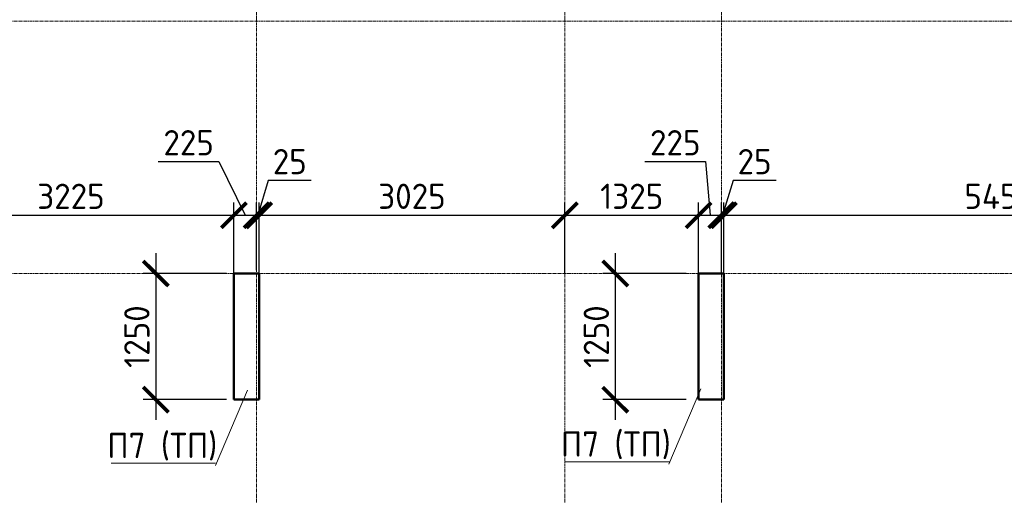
# Model space of a CAD drawing. Header units: millimetres. Extents: x 247266 to 730847, y -636031 to 10052.
# Tile 309 of 330: x 473681 to 483426, y -49689 to -44976. Entities that reach past the tile are written whole.
import ezdxf

# ---------------------------------------------------------------- set-up
doc = ezdxf.new("R2010")
doc.units = ezdxf.units.MM
doc.linetypes.add('______5', pattern=[1100, 800, -100, 100, -100])
doc.linetypes.add('осевая', pattern=[50.8, 31.75, -6.35, 6.35, -6.35])
for name, color, linetype, lineweight in [('Конструкции 0.5', 7, 'Continuous', 50), ('Надписи', 7, 'Continuous', 18), ('Оси', 7, '______5', 18)]:
    doc.layers.add(name, color=color, linetype=linetype, lineweight=lineweight)
doc.layers.add('РАЗМЕРЫ', color=7, linetype='Continuous')
doc.styles.add('GOST-2.304_Type-B', font='GOST_Common.ttf')
doc.dimstyles.new('СПДС', dxfattribs={"dimscale": 100, "dimtxt": 2.5, "dimasz": 2.5, "dimexe": 1.25, "dimexo": 0, "dimtad": 1, "dimdec": 0, "dimtxsty": 'GOST-2.304_Type-B', "dimblk": 'ARCHTICK', "dimcen": 2.5, "dimdle": 2, "dimadec": 0, "dimazin": 2, "dimtfac": 0.75, "dimtdec": 0, "dimtmove": 1, "dimatfit": 3, "dimfxl": 1, "dimtolj": 1, "dimarcsym": 1})

# ---------------------------------------------------------------- blocks, each defined once
blk = doc.blocks.new('оси 2.2-2.3')
at = {"layer": 'Оси', "color": 16, "linetype": 'осевая', "lineweight": 0, "transparency": 33554687}
for p, q in [((491254.9, -104267.9), (491254.9, -134893.5)), ((494304.9, -104267.9), (494304.9, -134893.5)), ((495854.9, -104267.9), (495854.9, -134893.5)), ((468076.3, -119495.4), (524372.9, -119495.4)), ((468076.3, -121995.4), (524372.9, -121995.4))]:
    blk.add_line(p, q, dxfattribs=at)
blk = doc.blocks.new('_ArchTick')
at = {"color": 0, "linetype": 'ByBlock', "const_width": 0.15}
blk.add_lwpolyline([(-0.5, -0.5), (0.5, 0.5)], dxfattribs=at)
blk = doc.blocks.new('*D1862')
at = {"layer": 'DEFPOINTS', "color": 0, "ltscale": 100}
for p in [(475800.8, -46913.4), (472576, -47490.6), (475800.8, -47490.6)]:
    blk.add_point(p, dxfattribs=at)
at = {"layer": 'РАЗМЕРЫ', "color": 0, "lineweight": -2}
for p, q in [((472576, -47490.6), (472576, -46788.4)), ((475800.8, -47490.6), (475800.8, -46788.4)), ((472376, -46913.4), (476000.8, -46913.4))]:
    blk.add_line(p, q, dxfattribs=at)
at = {"layer": 'РАЗМЕРЫ', "color": 0, "lineweight": -2, "ltscale": 100, "xscale": 250, "yscale": 250, "zscale": 250, "rotation": 180}
blk.add_blockref('_ArchTick', (472576, -46913.4), dxfattribs=at)
at = {"layer": 'РАЗМЕРЫ', "color": 0, "lineweight": -2, "ltscale": 100, "xscale": 250, "yscale": 250, "zscale": 250}
blk.add_blockref('_ArchTick', (475800.8, -46913.4), dxfattribs=at)
at = {"layer": 'РАЗМЕРЫ', "color": 0, "lineweight": 0, "ltscale": 100, "insert": (474188.4, -46725.7), "char_height": 250, "attachment_point": 5, "style": 'GOST-2.304_Type-B'}
blk.add_mtext('\\A1;3225', dxfattribs=at)
blk = doc.blocks.new('*D1863')
at = {"layer": 'DEFPOINTS', "color": 0, "ltscale": 100}
for p in [(476026, -46913.4), (475800.8, -47490.6), (476026, -47458)]:
    blk.add_point(p, dxfattribs=at)
at = {"layer": 'РАЗМЕРЫ', "color": 0, "lineweight": -2}
for p, q in [((475052.8, -46382.1), (475653.3, -46382.1)), ((475653.3, -46382.1), (475913.4, -46913.4)), ((475800.8, -47490.6), (475800.8, -46788.4)), ((476026, -47458), (476026, -46788.4)), ((475600.8, -46913.4), (476226, -46913.4))]:
    blk.add_line(p, q, dxfattribs=at)
at = {"layer": 'РАЗМЕРЫ', "color": 0, "lineweight": -2, "ltscale": 100, "xscale": 250, "yscale": 250, "zscale": 250, "rotation": 180}
blk.add_blockref('_ArchTick', (475800.8, -46913.4), dxfattribs=at)
at = {"layer": 'РАЗМЕРЫ', "color": 0, "lineweight": -2, "ltscale": 100, "xscale": 250, "yscale": 250, "zscale": 250}
blk.add_blockref('_ArchTick', (476026, -46913.4), dxfattribs=at)
at = {"layer": 'РАЗМЕРЫ', "color": 0, "lineweight": 0, "ltscale": 100, "insert": (475353.1, -46194.5), "char_height": 250, "attachment_point": 5, "style": 'GOST-2.304_Type-B'}
blk.add_mtext('\\A1;225', dxfattribs=at)
blk = doc.blocks.new('*D1864')
at = {"layer": 'DEFPOINTS', "color": 0, "ltscale": 100}
for p in [(476050.8, -46913.4), (476026, -47458), (476050.8, -47490.6)]:
    blk.add_point(p, dxfattribs=at)
at = {"layer": 'РАЗМЕРЫ', "color": 0, "lineweight": -2}
for p, q in [((476141.6, -46569.5), (476038.4, -46913.4)), ((476566.9, -46569.5), (476141.6, -46569.5)), ((476026, -47458), (476026, -46788.4)), ((476050.8, -47490.6), (476050.8, -46788.4)), ((475826, -46913.4), (476250.8, -46913.4))]:
    blk.add_line(p, q, dxfattribs=at)
at = {"layer": 'РАЗМЕРЫ', "color": 0, "lineweight": -2, "ltscale": 100, "xscale": 250, "yscale": 250, "zscale": 250}
blk.add_blockref('_ArchTick', (476026, -46913.4), dxfattribs=at)
at = {"layer": 'РАЗМЕРЫ', "color": 0, "lineweight": -2, "ltscale": 100, "xscale": 250, "yscale": 250, "zscale": 250, "rotation": 180}
blk.add_blockref('_ArchTick', (476050.8, -46913.4), dxfattribs=at)
at = {"layer": 'РАЗМЕРЫ', "color": 0, "lineweight": 0, "ltscale": 100, "insert": (476354.2, -46381.9), "char_height": 250, "attachment_point": 5, "style": 'GOST-2.304_Type-B'}
blk.add_mtext('\\A1;25', dxfattribs=at)
blk = doc.blocks.new('*D1865')
at = {"layer": 'DEFPOINTS', "color": 0, "ltscale": 100}
for p in [(479076, -46913.4), (476050.8, -47490.6), (479076, -47490.6)]:
    blk.add_point(p, dxfattribs=at)
at = {"layer": 'РАЗМЕРЫ', "color": 0, "lineweight": -2}
for p, q in [((476050.8, -47490.6), (476050.8, -46788.4)), ((479076, -47490.6), (479076, -46788.4)), ((475850.8, -46913.4), (479276, -46913.4))]:
    blk.add_line(p, q, dxfattribs=at)
at = {"layer": 'РАЗМЕРЫ', "color": 0, "lineweight": -2, "ltscale": 100, "xscale": 250, "yscale": 250, "zscale": 250, "rotation": 180}
blk.add_blockref('_ArchTick', (476050.8, -46913.4), dxfattribs=at)
at = {"layer": 'РАЗМЕРЫ', "color": 0, "lineweight": -2, "ltscale": 100, "xscale": 250, "yscale": 250, "zscale": 250}
blk.add_blockref('_ArchTick', (479076, -46913.4), dxfattribs=at)
at = {"layer": 'РАЗМЕРЫ', "color": 0, "lineweight": 0, "ltscale": 100, "insert": (477563.4, -46725.7), "char_height": 250, "attachment_point": 5, "style": 'GOST-2.304_Type-B'}
blk.add_mtext('\\A1;3025', dxfattribs=at)
blk = doc.blocks.new('*D1972')
at = {"layer": 'DEFPOINTS', "color": 0, "ltscale": 100}
for p in [(480400.8, -46913.4), (479076, -47490.6), (480400.8, -47490.6)]:
    blk.add_point(p, dxfattribs=at)
at = {"layer": 'РАЗМЕРЫ', "color": 0, "lineweight": -2}
for p, q in [((479076, -47490.6), (479076, -46788.4)), ((480400.8, -47490.6), (480400.8, -46788.4)), ((478876, -46913.4), (480600.8, -46913.4))]:
    blk.add_line(p, q, dxfattribs=at)
at = {"layer": 'РАЗМЕРЫ', "color": 0, "lineweight": -2, "ltscale": 100, "xscale": 250, "yscale": 250, "zscale": 250, "rotation": 180}
blk.add_blockref('_ArchTick', (479076, -46913.4), dxfattribs=at)
at = {"layer": 'РАЗМЕРЫ', "color": 0, "lineweight": -2, "ltscale": 100, "xscale": 250, "yscale": 250, "zscale": 250}
blk.add_blockref('_ArchTick', (480400.8, -46913.4), dxfattribs=at)
at = {"layer": 'РАЗМЕРЫ', "color": 0, "lineweight": 0, "ltscale": 100, "insert": (479738.4, -46725.7), "char_height": 250, "attachment_point": 5, "style": 'GOST-2.304_Type-B'}
blk.add_mtext('\\A1;1325', dxfattribs=at)
blk = doc.blocks.new('*D1973')
at = {"layer": 'DEFPOINTS', "color": 0, "ltscale": 100}
for p in [(480626, -46913.4), (480400.8, -47490.6), (480626, -47490.6)]:
    blk.add_point(p, dxfattribs=at)
at = {"layer": 'РАЗМЕРЫ', "color": 0, "lineweight": -2}
for p, q in [((479869.2, -46382.1), (480469.6, -46382.1)), ((480469.6, -46382.1), (480513.4, -46913.4)), ((480400.8, -47490.6), (480400.8, -46788.4)), ((480626, -47490.6), (480626, -46788.4)), ((480200.8, -46913.4), (480826, -46913.4))]:
    blk.add_line(p, q, dxfattribs=at)
at = {"layer": 'РАЗМЕРЫ', "color": 0, "lineweight": -2, "ltscale": 100, "xscale": 250, "yscale": 250, "zscale": 250, "rotation": 180}
blk.add_blockref('_ArchTick', (480400.8, -46913.4), dxfattribs=at)
at = {"layer": 'РАЗМЕРЫ', "color": 0, "lineweight": -2, "ltscale": 100, "xscale": 250, "yscale": 250, "zscale": 250}
blk.add_blockref('_ArchTick', (480626, -46913.4), dxfattribs=at)
at = {"layer": 'РАЗМЕРЫ', "color": 0, "lineweight": 0, "ltscale": 100, "insert": (480169.4, -46194.5), "char_height": 250, "attachment_point": 5, "style": 'GOST-2.304_Type-B'}
blk.add_mtext('\\A1;225', dxfattribs=at)
blk = doc.blocks.new('*D1974')
at = {"layer": 'DEFPOINTS', "color": 0, "ltscale": 100}
for p in [(480650.8, -46913.4), (480626, -47490.6), (480650.8, -47490.6)]:
    blk.add_point(p, dxfattribs=at)
at = {"layer": 'РАЗМЕРЫ', "color": 0, "lineweight": -2}
for p, q in [((480741.6, -46569.5), (480638.4, -46913.4)), ((481166.9, -46569.5), (480741.6, -46569.5)), ((480626, -47490.6), (480626, -46788.4)), ((480650.8, -47490.6), (480650.8, -46788.4)), ((480426, -46913.4), (480850.8, -46913.4))]:
    blk.add_line(p, q, dxfattribs=at)
at = {"layer": 'РАЗМЕРЫ', "color": 0, "lineweight": -2, "ltscale": 100, "xscale": 250, "yscale": 250, "zscale": 250}
blk.add_blockref('_ArchTick', (480626, -46913.4), dxfattribs=at)
at = {"layer": 'РАЗМЕРЫ', "color": 0, "lineweight": -2, "ltscale": 100, "xscale": 250, "yscale": 250, "zscale": 250, "rotation": 180}
blk.add_blockref('_ArchTick', (480650.8, -46913.4), dxfattribs=at)
at = {"layer": 'РАЗМЕРЫ', "color": 0, "lineweight": 0, "ltscale": 100, "insert": (480954.2, -46381.9), "char_height": 250, "attachment_point": 5, "style": 'GOST-2.304_Type-B'}
blk.add_mtext('\\A1;25', dxfattribs=at)
blk = doc.blocks.new('*D1975')
at = {"layer": 'DEFPOINTS', "color": 0, "ltscale": 100}
for p in [(486100.8, -46913.4), (480650.8, -47490.6), (486100.8, -47490.6)]:
    blk.add_point(p, dxfattribs=at)
at = {"layer": 'РАЗМЕРЫ', "color": 0, "lineweight": -2}
for p, q in [((480650.8, -47490.6), (480650.8, -46788.4)), ((486100.8, -47490.6), (486100.8, -46788.4)), ((480450.8, -46913.4), (486300.8, -46913.4))]:
    blk.add_line(p, q, dxfattribs=at)
at = {"layer": 'РАЗМЕРЫ', "color": 0, "lineweight": -2, "ltscale": 100, "xscale": 250, "yscale": 250, "zscale": 250, "rotation": 180}
blk.add_blockref('_ArchTick', (480650.8, -46913.4), dxfattribs=at)
at = {"layer": 'РАЗМЕРЫ', "color": 0, "lineweight": -2, "ltscale": 100, "xscale": 250, "yscale": 250, "zscale": 250}
blk.add_blockref('_ArchTick', (486100.8, -46913.4), dxfattribs=at)
at = {"layer": 'РАЗМЕРЫ', "color": 0, "lineweight": 0, "ltscale": 100, "insert": (483375.8, -46725.7), "char_height": 250, "attachment_point": 5, "style": 'GOST-2.304_Type-B'}
blk.add_mtext('\\A1;5450', dxfattribs=at)
blk = doc.blocks.new('*D1867')
at = {"layer": 'DEFPOINTS', "color": 0, "ltscale": 100}
for p in [(475728.4, -47490.6), (475028.6, -48740.6), (475728.4, -48740.6)]:
    blk.add_point(p, dxfattribs=at)
at = {"layer": 'РАЗМЕРЫ', "color": 0, "lineweight": -2}
for p, q in [((475028.6, -47290.6), (475028.6, -48940.6)), ((475728.4, -47490.6), (474903.6, -47490.6)), ((475728.4, -48740.6), (474903.6, -48740.6))]:
    blk.add_line(p, q, dxfattribs=at)
at = {"layer": 'РАЗМЕРЫ', "color": 0, "lineweight": -2, "ltscale": 100, "xscale": 250, "yscale": 250, "zscale": 250}
for p, rotation in [((475028.6, -47490.6), 90), ((475028.6, -48740.6), 270)]:
    blk.add_blockref('_ArchTick', p, dxfattribs=dict(at, rotation=rotation))
at = {"layer": 'РАЗМЕРЫ', "color": 0, "lineweight": 0, "ltscale": 100, "insert": (474841, -48115.6), "char_height": 250, "attachment_point": 5, "rotation": 90, "style": 'GOST-2.304_Type-B'}
blk.add_mtext('\\A1;1250', dxfattribs=at)
blk = doc.blocks.new('*D1871')
at = {"layer": 'DEFPOINTS', "color": 0, "ltscale": 100}
for p in [(480275.8, -47490.6), (479576, -48740.6), (480275.8, -48740.6)]:
    blk.add_point(p, dxfattribs=at)
at = {"layer": 'РАЗМЕРЫ', "color": 0, "lineweight": -2}
for p, q in [((479576, -47290.6), (479576, -48940.6)), ((480275.8, -47490.6), (479451, -47490.6)), ((480275.8, -48740.6), (479451, -48740.6))]:
    blk.add_line(p, q, dxfattribs=at)
at = {"layer": 'РАЗМЕРЫ', "color": 0, "lineweight": -2, "ltscale": 100, "xscale": 250, "yscale": 250, "zscale": 250}
for p, rotation in [((479576, -47490.6), 90), ((479576, -48740.6), 270)]:
    blk.add_blockref('_ArchTick', p, dxfattribs=dict(at, rotation=rotation))
at = {"layer": 'РАЗМЕРЫ', "color": 0, "lineweight": 0, "ltscale": 100, "insert": (479388.4, -48115.6), "char_height": 250, "attachment_point": 5, "rotation": 90, "style": 'GOST-2.304_Type-B'}
blk.add_mtext('\\A1;1250', dxfattribs=at)

msp = doc.modelspace()

# ---------------------------------------------------------------- linework, layer by layer
at = {"layer": 'Конструкции 0.5'}
for p, q in [((475905.95, -47490.63), (475800.78, -47490.63)), ((475800.78, -47490.63), (475800.78, -48740.63)), ((476025.95, -47490.63), (475905.95, -47490.63)), ((475905.95, -47490.63), (475905.95, -47490.63)), ((476050.78, -47490.63), (476025.95, -47490.63)), ((476050.78, -47610.63), (476050.78, -47490.63)), ((480650.78, -47490.63), (480400.78, -47490.63)), ((480400.78, -47490.63), (480400.78, -47610.63)), ((480650.78, -47670.63), (480650.78, -47490.63)), ((476050.78, -48740.63), (476050.78, -47610.63)), ((480400.78, -47610.63), (480400.78, -48740.63)), ((480650.78, -47790.63), (480650.78, -47670.63)), ((480650.78, -48740.63), (480650.78, -47790.63)), ((475800.78, -48740.63), (476025.95, -48740.63)), ((476025.95, -48740.63), (476050.78, -48740.63)), ((480400.78, -48740.63), (480625.95, -48740.63)), ((480625.95, -48740.63), (480650.78, -48740.63))]:
    msp.add_line(p, q, dxfattribs=at)
at = {"layer": 'Надписи', "lineweight": 15, "ltscale": 0.3}
for p, q in [((475934.69, -48646.74), (475618.32, -49394.28)), ((475934.69, -48646.74), (475618.32, -49394.28)), ((475934.69, -48646.74), (475618.32, -49394.28)), ((480423.67, -48632.72), (480107.3, -49380.25)), ((480423.67, -48632.72), (480107.3, -49380.25)), ((480423.67, -48632.72), (480107.3, -49380.25)), ((474587.16, -49369.25), (475618.67, -49369.25)), ((475618.32, -49394.28), (475618.22, -49394.28)), ((479076.14, -49355.23), (480107.65, -49355.23)), ((480107.3, -49380.25), (480107.2, -49380.25))]:
    msp.add_line(p, q, dxfattribs=at)

# ---------------------------------------------------------------- block references
at = {"layer": 'РАЗМЕРЫ'}
msp.add_blockref('оси 2.2-2.3', (-15228.9, 74504.73), dxfattribs=at)

# ---------------------------------------------------------------- texts
at = {"layer": 'Надписи', "ltscale": 0.3, "char_height": 250, "attachment_point": 2, "style": 'GOST-2.304_Type-B'}
for insert in [(475092.46, -49069.25), (479581.44, -49055.23)]:
    msp.add_mtext('П7 (ТП)', dxfattribs=dict(at, insert=insert))

# ---------------------------------------------------------------- dimensions: what is measured, and where the dimension line sits
at = {"layer": 'РАЗМЕРЫ', "lineweight": 0}
for base, p1, p2, picture, middle in [((476026.04, -46913.35), (475800.78, -47490.63), (476026.04, -47457.99), '*D1863', (475590.82, -46382.1)), ((480626.04, -46913.35), (480400.78, -47490.63), (480626.04, -47490.63), '*D1973', (480407.13, -46382.1))]:
    dim = msp.add_linear_dim(base=base, p1=p1, p2=p2, dimstyle='СПДС', dxfattribs=at)
    dim.commit()
    dim.dimension.update_dxf_attribs({"geometry": picture, "text_midpoint": middle, "dimtype": 160})
for base, p1, p2, picture, middle in [((476050.78, -46913.35), (476026.04, -47457.99), (476050.78, -47490.63), '*D1864', (476204.08, -46381.85)), ((480650.78, -46913.35), (480626.04, -47490.63), (480650.78, -47490.63), '*D1974', (480804.07, -46381.85)), ((475800.78, -46913.35), (472576.04, -47490.63), (475800.78, -47490.63), '*D1862', (474188.41, -46725.73)), ((479076.04, -46913.35), (476050.78, -47490.63), (479076.04, -47490.63), '*D1865', (477563.41, -46725.73)), ((480400.78, -46913.35), (479076.04, -47490.63), (480400.78, -47490.63), '*D1972', (479738.41, -46725.73)), ((486100.78, -46913.35), (480650.78, -47490.63), (486100.78, -47490.63), '*D1975', (483375.78, -46725.73))]:
    dim = msp.add_linear_dim(base=base, p1=p1, p2=p2, dimstyle='СПДС', dxfattribs=at)
    dim.commit()
    dim.dimension.update_dxf_attribs({"geometry": picture, "text_midpoint": middle})
for base, p1, p2, picture, middle in [((475028.61, -48740.63), (475728.37, -47490.63), (475728.37, -48740.63), '*D1867', (474840.99, -48115.63)), ((479576.03, -48740.63), (480275.78, -47490.63), (480275.78, -48740.63), '*D1871', (479388.4, -48115.63))]:
    dim = msp.add_linear_dim(base=base, p1=p1, p2=p2, angle=90, dimstyle='СПДС', dxfattribs=at)
    dim.commit()
    dim.dimension.update_dxf_attribs({"geometry": picture, "text_midpoint": middle})

doc.saveas('drawing.dxf')
